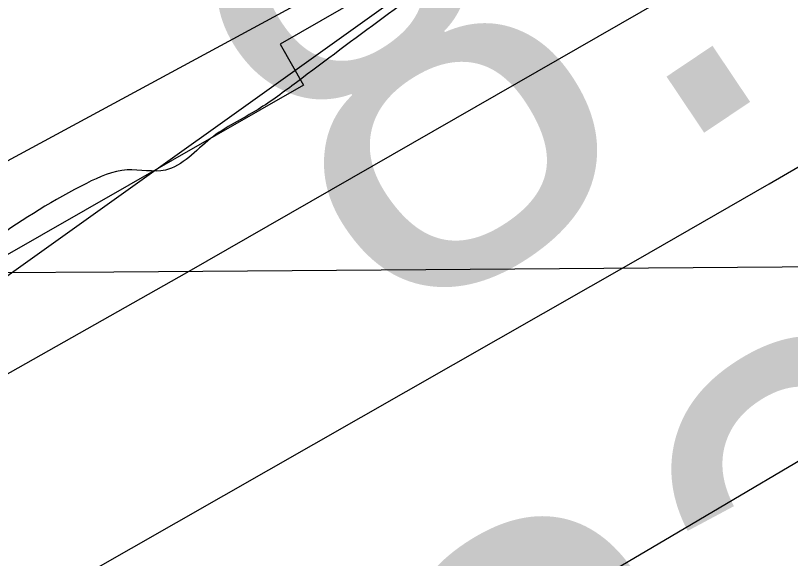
# Model space of a CAD drawing. Extents: x 3445503 to 3483459, y 540493 to 566012.
# Drawn here: x 3477462.8 to 3477582.2, y 552045.2 to 552128.9 of the extents above; entities that cross this region are included whole.
import ezdxf

# ---------------------------------------------------------------- set-up
doc = ezdxf.new("R2010")
doc.units = 0
for name, color, linetype in [('V-GRID-MAJR', 7, 'Continuous'), ('V-RIVR-EDGE', 7, 'Continuous'), ('V-RIVR-RANG', 7, 'Continuous'), ('V-RRAP-FSHR', 7, 'Continuous'), ('V-RRAP-RVMT', 7, 'Continuous'), ('V-TOPO-DPTH', 7, 'Continuous'), ('V-TOPO-MINR', 7, 'Continuous')]:
    doc.layers.add(name, color=color, linetype=linetype)

msp = doc.modelspace()

# ---------------------------------------------------------------- linework, layer by layer
at = {"layer": 'V-GRID-MAJR'}
msp.add_spline([(3449621.526, 551946.219), (3454896.117, 551971.152), (3460170.705, 551996.853), (3465445.288, 552023.321), (3470719.8680000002, 552050.556), (3475994.444, 552078.558), (3481269.015, 552107.327), (3481269.0160000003, 552107.327)], degree=3, dxfattribs=at)
at = {"layer": 'V-RIVR-EDGE'}
msp.add_spline([(3477967.3848833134, 552440.8059690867), (3477956.324274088, 552434.4645256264), (3477946.922800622, 552428.2304005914), (3477938.2208844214, 552423.7327046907), (3477929.172198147, 552419.58349804), (3477921.163822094, 552414.388823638), (3477919.4179374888, 552411.2644546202), (3477918.3664526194, 552407.7907367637), (3477915.2291897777, 552404.3221764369), (3477908.61305155, 552399.8193230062), (3477903.741938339, 552398.0932089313), (3477897.8270765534, 552396.0220439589), (3477895.3893709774, 552394.2899127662), (3477890.1714876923, 552392.9122879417), (3477887.3861524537, 552391.1810163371), (3477883.9004003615, 552387.3656859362), (3477874.497207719, 552380.4363015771), (3477864.3996153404, 552373.8562660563), (3477857.0907965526, 552370.3980207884), (3477852.909785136, 552366.5844095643), (3477848.381144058, 552362.7716579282), (3477844.5451835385, 552357.9142981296), (3477836.8938926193, 552356.5426904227), (3477833.4090001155, 552353.0749896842), (3477830.613349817, 552347.1721621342), (3477822.605833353, 552342.3251173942), (3477810.0688162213, 552333.3176913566), (3477792.657247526, 552321.1936325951), (3477781.52192369, 552316.7019538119), (3477774.9023471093, 552310.8085817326), (3477768.981468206, 552306.3040091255), (3477763.756708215, 552302.1453470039), (3477759.9310627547, 552301.4595431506), (3477756.0985405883, 552297.9927020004), (3477741.122958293, 552286.9055151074), (3477723.7062320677, 552272.6956783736), (3477708.732368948, 552262.3037508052), (3477698.9806870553, 552255.0275963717), (3477689.5869498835, 552251.922138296), (3477683.6652113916, 552247.0699360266), (3477677.043915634, 552240.4813046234), (3477664.1601284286, 552231.8223678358), (3477659.2829980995, 552227.6628461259), (3477652.325247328, 552225.5942599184), (3477646.05759835, 552221.4381765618), (3477633.1695132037, 552211.0410914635), (3477593.4640879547, 552180.5476742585), (3477582.3218874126, 552173.2749581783), (3477570.133359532, 552164.6143022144), (3477532.8716569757, 552138.2864238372), (3477506.055176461, 552118.5377213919), (3477500.1351571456, 552114.3807784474), (3477492.8237595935, 552109.879644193), (3477485.8591321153, 552105.0300206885), (3477479.9494278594, 552105.044633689), (3477473.686936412, 552102.974328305), (3477446.1786349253, 552084.6178636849), (3477429.4631851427, 552072.8397154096), (3477413.0962246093, 552061.4083372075), (3477403.3445427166, 552054.1321827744), (3477399.864807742, 552052.7502600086), (3477395.341324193, 552051.0232863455), (3477385.9467274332, 552047.5701986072), (3477366.105189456, 552036.8426756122), (3477295.433217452, 551995.3016125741), (3477256.0874561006, 551969.6741510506), (3477245.9924424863, 551964.1370045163), (3477236.5866710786, 551956.1647311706), (3477232.406519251, 551952.6987496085), (3477223.3586925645, 551948.89717262), (3477210.8268329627, 551941.975524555), (3477195.5096381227, 551933.3226048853), (3477189.23941038, 551928.1236325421), (3477182.2756424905, 551923.6216386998), (3477175.6646617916, 551921.2045632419), (3477171.836437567, 551919.4758704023), (3477168.3515450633, 551916.0081696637), (3477159.6496288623, 551911.5104737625), (3477143.6328767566, 551901.1211249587), (3477124.4848789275, 551889.6966234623), (3477117.871319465, 551886.2366590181), (3477112.3066661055, 551885.2075234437), (3477107.4346933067, 551883.1337797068), (3477100.8211338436, 551879.6738152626), (3477094.5517656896, 551874.8224725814), (3477091.412783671, 551870.6586529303), (3477085.147713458, 551867.54545856), (3477074.3548617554, 551860.9671422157), (3477058.344126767, 551853.011201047), (3477036.0640236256, 551840.203917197), (3477024.5707550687, 551831.5415420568), (3477014.1263926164, 551825.3099957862), (3477007.5162715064, 551823.2405499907), (3476990.806838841, 551813.8958093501), (3476960.862550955, 551794.5024728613), (3476943.4492630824, 551781.6831547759), (3476927.7818598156, 551771.9882057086), (3476905.500897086, 551758.8332921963), (3476879.0389229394, 551741.8647674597), (3476864.071076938, 551733.9062475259), (3476854.3211142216, 551727.325352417), (3476848.0526056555, 551722.8216393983), (3476839.70175747, 551719.7136025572), (3476833.4427043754, 551719.0338158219), (3476830.31231824, 551718.3462927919), (3476827.173336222, 551714.182473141), (3476822.9949035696, 551711.4117509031), (3476800.371468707, 551700.343474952), (3476764.179302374, 551684.7895373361), (3476719.29037737, 551666.8236817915), (3476694.587181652, 551658.1939710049), (3476687.274064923, 551652.9975774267), (3476681.7085519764, 551651.6208121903), (3476674.7516607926, 551649.8998556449), (3476665.709851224, 551648.5316862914), (3476648.669121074, 551645.7927688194), (3476639.2779626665, 551643.7301997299), (3476627.4490986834, 551639.9354994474), (3476617.009034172, 551635.4421014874), (3476607.2625098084, 551630.2517250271), (3476595.080858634, 551624.3721063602), (3476590.5590942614, 551623.3403920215), (3476578.3920560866, 551623.3704776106), (3476574.5664106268, 551622.6846737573), (3476569.6944378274, 551620.6109300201), (3476563.7744185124, 551616.4539870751), (3476559.595126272, 551613.3356351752), (3476542.5552557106, 551610.944347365), (3476516.4692776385, 551605.4467418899), (3476500.8139086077, 551600.6186080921), (3476493.860455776, 551600.2881701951), (3476490.382439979, 551599.6015067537), (3476484.8160674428, 551597.8771118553), (3476475.769959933, 551594.7707941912), (3476466.7143969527, 551587.8405502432), (3476459.750629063, 551583.3385564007), (3476454.1842565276, 551581.6141615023), (3476446.5243697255, 551576.7662571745), (3476440.255001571, 551571.9149144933), (3476435.0311011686, 551568.1038820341), (3476422.854607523, 551564.3100413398), (3476402.3126526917, 551551.4984595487), (3476381.420489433, 551537.6448483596), (3476372.0198755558, 551531.7583529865), (3476359.8339264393, 551524.140586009), (3476350.7740655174, 551515.4721937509), (3476342.071289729, 551510.6268681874), (3476327.10172455, 551501.9730889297), (3476312.481508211, 551494.0137094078), (3476294.027910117, 551482.2398590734), (3476278.3630856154, 551473.5877989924), (3476258.5155305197, 551460.4268683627), (3476247.7175212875, 551451.7627740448), (3476240.7477362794, 551444.8273725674), (3476231.3445436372, 551437.8979882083), (3476220.5534111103, 551432.0149311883), (3476209.412070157, 551425.0898447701), (3476201.752183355, 551420.2419404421), (3476188.86323862, 551409.4972256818), (3476180.8488454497, 551401.8691436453), (3476169.01310476, 551395.2934060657), (3476157.8666062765, 551386.2825416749), (3476151.592940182, 551379.6930506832), (3476140.805246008, 551375.200512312), (3476129.659607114, 551366.5372775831), (3476121.6409160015, 551357.171047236), (3476113.974152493, 551349.5421056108), (3476103.18130079, 551342.9637892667), (3476089.95590104, 551336.7391197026), (3476064.211535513, 551328.8072470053), (3476038.8070633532, 551317.7458477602), (3476021.0538821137, 551308.0560562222), (3476001.9050246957, 551296.2839250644), (3475987.974050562, 551285.889418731), (3475980.311584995, 551279.9986254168), (3475968.8286314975, 551275.5078062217), (3475961.8691615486, 551272.74396069), (3475958.38169028, 551268.2333709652), (3475953.4976832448, 551261.2928119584), (3475933.6613027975, 551252.651066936), (3475913.8197648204, 551241.923543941), (3475899.54373979, 551232.5727861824), (3475888.3989604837, 551224.2571811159), (3475872.030280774, 551212.1305435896), (3475859.1439148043, 551202.4287178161), (3475843.822422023, 551192.0376498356), (3475828.851137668, 551182.688611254), (3475807.6165022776, 551170.9216376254), (3475790.902771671, 551159.8387486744), (3475778.359737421, 551148.3979150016), (3475750.8454188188, 551127.6080427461), (3475732.386663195, 551113.7484144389), (3475710.1082792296, 551101.6363899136), (3475688.5242950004, 551089.1750165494), (3475657.5457140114, 551073.2605554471), (3475627.610881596, 551057.6911452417), (3475610.205330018, 551048.0004941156), (3475592.8023572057, 551039.3527319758), (3475578.883417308, 551033.8250409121), (3475567.7575489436, 551033.1572884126), (3475559.4084199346, 551030.7445108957), (3475547.22161123, 551022.7791142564), (3475531.193684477, 551007.8705798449), (3475514.128026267, 550995.0504021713), (3475489.7561280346, 550979.8148682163), (3475462.248686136, 550961.8060332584), (3475436.832179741, 550945.8778187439), (3475412.1117922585, 550930.2955147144), (3475404.102556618, 550924.7532106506), (3475394.356891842, 550919.9104638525), (3475383.5657593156, 550914.0274068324), (3475369.9892915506, 550906.4130782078), (3475361.2813582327, 550899.4819746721), (3475348.7563753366, 550895.3413639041), (3475341.099067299, 550891.5363485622), (3475331.346525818, 550883.9125644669), (3475319.5056275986, 550875.251048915), (3475304.183275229, 550864.5123512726), (3475282.257678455, 550854.4852451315), (3475261.025621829, 550843.7611604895), (3475243.971997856, 550835.8077980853), (3475209.5136818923, 550818.5114142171), (3475176.085361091, 550795.9980066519), (3475149.619948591, 550777.6389632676), (3475114.789934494, 550750.6098084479), (3475097.3766466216, 550737.7904903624), (3475087.6146496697, 550726.3427799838), (3475078.202861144, 550715.9370990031), (3475072.9712244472, 550708.9973995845), (3475070.5317996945, 550706.5700090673), (3475067.0529243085, 550705.5357159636), (3475062.1826706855, 550704.1572315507), (3475055.2206219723, 550700.3504970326), (3475048.2534157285, 550694.4579845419), (3475043.3668299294, 550686.4745365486), (3475033.264080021, 550677.8087230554), (3475023.50638101, 550668.099160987), (3475018.97344199, 550662.5482610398), (3475016.528000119, 550657.6874628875), (3475015.1288855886, 550654.2146046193), (3475012.339252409, 550650.7451847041), (3475004.6767868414, 550644.8543913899), (3475000.49319666, 550639.9978911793), (3474998.0511931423, 550636.527611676), (3474987.9467240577, 550627.1665388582), (3474974.703272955, 550613.6416463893), (3474958.329435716, 550599.4292308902), (3474946.4885374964, 550590.7677153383), (3474937.4321149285, 550583.4898417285), (3474926.2856164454, 550574.4789773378), (3474912.7005527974, 550563.388352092), (3474895.6417712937, 550553.3492117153), (3474877.8877304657, 550543.3117905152), (3474859.783481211, 550532.2323399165), (3474849.689327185, 550527.0428230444), (3474846.203575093, 550523.2274926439), (3474838.546267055, 550519.4224773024), (3474826.015267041, 550512.8484588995), (3474803.3961301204, 550503.518331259), (3474763.728526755, 550488.3206191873), (3474757.461737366, 550484.5121654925), (3474754.3296320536, 550483.1293831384), (3474743.1960273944, 550479.3329636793), (3474732.059843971, 550474.4936552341), (3474701.4383481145, 550462.4022608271), (3474681.260355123, 550456.1947830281), (3474669.430631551, 550452.0524530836), (3474656.205231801, 550445.8277835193), (3474651.328101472, 550441.6682618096), (3474649.580497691, 550437.8486334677), (3474646.428621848, 550428.4703688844), (3474639.474309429, 550427.7923013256), (3474629.0385428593, 550425.0370516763), (3474622.08423044, 550424.3589841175), (3474617.2174151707, 550424.3710183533), (3474614.0844502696, 550422.6406063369), (3474611.296536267, 550419.8664457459), (3474606.4228442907, 550417.0974426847), (3474599.8170211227, 550416.7661451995), (3474592.512500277, 550415.0460482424), (3474584.1633712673, 550412.633270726), (3474580.6801979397, 550409.8608293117), (3474579.97806191, 550407.0815111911), (3474579.2707683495, 550402.2164150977), (3474577.524024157, 550398.7444164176), (3474572.3009833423, 550395.2810136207), (3474569.5259631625, 550397.7212979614), (3474568.8350017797, 550399.4611654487), (3474566.39901538, 550398.4242935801), (3474565.003339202, 550396.3419539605), (3474560.8317832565, 550396.3522690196), (3474558.046448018, 550394.620997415), (3474557.349469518, 550393.9274572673), (3474552.8216880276, 550390.4623352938), (3474550.030335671, 550386.2976560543), (3474547.2398429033, 550382.480606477), (3474544.4553672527, 550381.0969645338), (3474541.6777683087, 550382.4943598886), (3474539.93876041, 550382.1510281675), (3474539.237483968, 550379.7193397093), (3474537.4838630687, 550373.4663037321), (3474536.4297994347, 550368.9496968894), (3474533.638447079, 550364.7850176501), (3474528.767333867, 550363.058903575), (3474524.9425479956, 550362.7207293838), (3474521.1297963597, 550367.2493704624), (3474518.3504782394, 550367.9515064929), (3474514.8690240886, 550365.8743244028), (3474513.4733479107, 550363.7919847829), (3474515.539355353, 550355.7913450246), (3474514.1368024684, 550350.9279681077), (3474510.6458928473, 550345.0268597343), (3474504.717277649, 550337.393620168), (3474501.5877511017, 550337.0537268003), (3474494.9827875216, 550337.0700589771), (3474490.1151126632, 550336.7344635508), (3474486.2911863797, 550336.7439190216), (3474483.5049915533, 550334.665017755), (3474481.7616857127, 550332.5835377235), (3474479.668171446, 550329.4600282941), (3474476.1884364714, 550328.0781055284), (3474468.885634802, 550327.0532678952), (3474462.629160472, 550327.4163701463), (3474450.808032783, 550326.750336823), (3474441.4194531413, 550325.7306567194), (3474433.070324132, 550323.3178792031), (3474424.3727058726, 550320.5583316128), (3474416.3677681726, 550316.7541758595), (3474412.183318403, 550311.5500459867), (3474406.9585584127, 550307.3913838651), (3474397.2111744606, 550301.8533777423), (3474391.99586994, 550301.5186419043), (3474386.088744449, 550302.5761438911), (3474381.571278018, 550303.282577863), (3474374.9663144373, 550303.29891004), (3474367.313304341, 550301.232043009), (3474361.396723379, 550298.4656187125), (3474352.692228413, 550292.9250338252), (3474347.1249962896, 550290.8530092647), (3474344.6941674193, 550291.9019153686), (3474343.6555763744, 550293.6426424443), (3474340.8745390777, 550293.6495191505), (3474339.4754245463, 550290.1766608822), (3474332.171763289, 550288.804193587), (3474327.3015096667, 550287.4257091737), (3474316.868321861, 550285.713348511), (3474310.6084091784, 550284.6859321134), (3474304.3545136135, 550286.0919233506), (3474293.2303644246, 550286.119430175), (3474261.933379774, 550282.0252371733), (3474232.365087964, 550274.1028199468), (3474219.840105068, 550269.962209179), (3474206.624160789, 550267.5614658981), (3474200.707579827, 550264.7950416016), (3474193.397901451, 550260.9891666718), (3474172.5229299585, 550254.0881487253), (3474156.866701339, 550248.9123852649), (3474145.3846074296, 550244.7691957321), (3474138.0800865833, 550243.0490987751), (3474131.475123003, 550243.0654309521), (3474123.8212533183, 550240.6509342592), (3474116.8617833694, 550237.8870887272), (3474100.516312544, 550235.1464520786), (3474090.0865630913, 550234.8246100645), (3474081.393242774, 550233.8032107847), (3474068.173860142, 550230.0119488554), (3474051.4764617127, 550225.5340234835), (3474039.295670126, 550220.0020344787), (3474031.2976091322, 550218.9789160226), (3474029.5560224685, 550217.5926953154), (3474028.8504480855, 550213.4228585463), (3474027.1131593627, 550213.77478615), (3474025.036836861, 550217.603869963), (3474021.9098890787, 550218.3068655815), (3474017.0361971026, 550215.53786252), (3474014.6010702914, 550214.8486203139), (3474009.387484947, 550215.2091437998), (3474003.125853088, 550213.4864680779), (3473996.173259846, 550213.5036598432), (3473986.43791013, 550212.8324689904), (3473971.4812387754, 550209.3931346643), (3473947.8217916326, 550201.1084747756), (3473927.9965858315, 550196.985915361), (3473915.481058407, 550196.6692308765), (3473910.9584344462, 550195.2898868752), (3473900.519229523, 550191.1441185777), (3473896.3399372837, 550188.0257666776), (3473890.081743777, 550187.6936096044), (3473880.6914449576, 550185.9786701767), (3473877.557620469, 550183.9006284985), (3473876.1593655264, 550180.7753998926), (3473870.9371843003, 550177.6596267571), (3473863.28589338, 550176.2880190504), (3473852.851845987, 550174.2280287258), (3473846.584197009, 550170.071945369), (3473843.4469341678, 550166.6033850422), (3473829.887658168, 550165.9416496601), (3473817.364394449, 550162.4962982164), (3473797.202733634, 550162.8937839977), (3473790.9393825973, 550160.4758489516), (3473774.2359670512, 550153.5645159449), (3473761.365933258, 550150.4676537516), (3473751.280375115, 550148.7544335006), (3473741.5476041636, 550149.1261316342), (3473732.1598841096, 550148.454081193), (3473721.729275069, 550147.7846095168), (3473708.5133307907, 550145.3838662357), (3473703.986408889, 550142.266373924), (3473699.8036782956, 550137.7575033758), (3473693.194416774, 550136.035687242), (3473684.503675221, 550136.0571769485), (3473676.5099121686, 550136.7722068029), (3473667.814872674, 550135.055548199), (3473650.414478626, 550127.4506750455), (3473634.408041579, 550121.2328821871), (3473613.526193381, 550111.5508269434), (3473599.600376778, 550103.2420985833), (3473599.594359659, 550100.8086909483), (3473599.5814658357, 550095.5942460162), (3473597.494828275, 550095.2517738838), (3473595.7566799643, 550095.256071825), (3473589.510520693, 550099.7907300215), (3473582.56308498, 550101.8936997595), (3473571.0870081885, 550100.1839178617), (3473560.30189278, 550096.7342684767), (3473548.8086242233, 550088.071893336), (3473541.4937883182, 550082.1802404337), (3473536.968585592, 550079.7580074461), (3473530.7095324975, 550079.0782207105), (3473522.3793144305, 550084.3132957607), (3473518.5588265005, 550085.7132698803), (3473509.867225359, 550085.3871299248), (3473487.609471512, 550081.6182172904), (3473463.9594798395, 550077.1574836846), (3473450.746973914, 550076.1472590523), (3473424.3279791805, 550076.5602174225), (3473415.2904675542, 550076.9301963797), (3473413.20039164, 550075.1972055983), (3473411.1094561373, 550073.1165851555), (3473410.044217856, 550064.0807927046), (3473387.095502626, 550062.0517475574), (3473385.3573543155, 550062.0560454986), (3473385.029495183, 550070.052387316), (3473384.336814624, 550071.0969954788), (3473381.21072643, 550072.1476207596), (3473364.172575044, 550070.4515922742), (3473359.2988830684, 550067.6825892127), (3473346.088955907, 550067.7152535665), (3473344.347369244, 550066.3290328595), (3473345.0245772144, 550059.0270907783), (3473343.6306202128, 550057.6400104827), (3473340.5079703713, 550060.081154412), (3473338.0840182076, 550063.9110978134), (3473333.2163433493, 550063.575502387), (3473315.824545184, 550059.4469258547), (3473309.9062450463, 550055.9852422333), (3473306.770701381, 550053.2119412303), (3473302.2523753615, 550053.57074554), (3473296.6954582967, 550055.6702769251), (3473292.871532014, 550055.6797323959), (3473289.7351287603, 550052.5588017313), (3473286.6013042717, 550050.4807600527), (3473283.1284460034, 550051.8798745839), (3473279.3070984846, 550052.9322190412), (3473267.4816728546, 550050.5280374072)], degree=3, dxfattribs=at)
at = {"layer": 'V-RRAP-FSHR'}
msp.add_lwpolyline([(3479130.969, 553082.401), (3478816.881, 552888.5970000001), (3478576.85, 552763.205), (3478449.311, 552707.954), (3478289.8170000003, 552621.3640000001), (3478136.845, 552538.512), (3478008.2, 552474.97), (3477863.944, 552377.387), (3477688.914, 552251.158), (3477457.69, 552085.964), (3477224.473, 551942.407), (3476936.077, 551774.99), (3476793.745, 551715.647), (3476544.508, 551605.223), (3476233.506, 551453.813), (3476127.0130000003, 551390.08), (3475971.2770000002, 551277.253), (3475776.395, 551142.969), (3475474.3680000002, 550957.359), (3475375.893, 550912.962), (3475167.399, 550795.536), (3475098.0700000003, 550737.654), (3475020.515, 550657.755), (3474949.56, 550594.009)], dxfattribs=at)
at = {"layer": 'V-RRAP-RVMT'}
for p, q in [((3477631.6930000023, 552197.8180000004), (3477503.5330000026, 552124.4600000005)), ((3477503.5330000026, 552124.4600000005), (3477507.1390000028, 552118.1250000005)), ((3477507.1390000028, 552118.1250000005), (3477391.6100000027, 552052.0080000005))]:
    msp.add_line(p, q, dxfattribs=at)
at = {"layer": 'V-TOPO-DPTH'}
msp.add_lwpolyline([(3476712.262990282, 551679.4252794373), (3477303.2532868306, 551987.5436551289), (3477350.0859643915, 552012.3204214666), (3477396.7142993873, 552037.4706335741), (3477443.0361205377, 552063.1810143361), (3477489.1535991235, 552089.2648408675), (3477568.6230179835, 552134.8466963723), (3477574.8365832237, 552138.446580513), (3477581.028958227, 552142.08220087), (3477587.189547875, 552145.7714255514), (3477593.3289472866, 552149.4963864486), (3478365.6917501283, 552622.710065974), (3478373.2902029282, 552627.2974159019), (3478380.927645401, 552631.8178979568), (3478388.623572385, 552636.2380782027), (3478396.358489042, 552640.5913905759), (3478404.129474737, 552644.8820793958), (3478411.909547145, 552649.1561649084)], dxfattribs=at)
at = {"layer": 'V-TOPO-MINR'}
for points in [[(3476439.644443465, 551542.8067751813), (3476532.854356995, 551598.902260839), (3476539.4098012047, 551602.8125533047), (3476545.985353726, 551606.6884237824), (3476552.591068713, 551610.5126612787), (3476559.2168920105, 551614.3024767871), (3476636.90012209, 551658.3325062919), (3476682.4588426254, 551683.9738767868), (3476728.1191530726, 551709.4317431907), (3476773.931848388, 551734.6143534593), (3476819.846133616, 551759.6134596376), (3477524.7411140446, 552140.6645260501), (3477545.6676822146, 552152.0821046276), (3477566.534219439, 552163.6073800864), (3477587.3107102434, 552175.2942008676), (3477608.027170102, 552187.0887185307), (3477628.6556696, 552199.0367483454), (3477649.226934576, 552211.0817378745), (3477669.712347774, 552223.2721669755), (3477690.1405264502, 552235.5595557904), (3478387.127535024, 552658.1612868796), (3478393.8592520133, 552662.2307787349), (3478400.5980854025, 552666.2884165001), (3478407.347593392, 552670.3282731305)], [(3476712.262990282, 551679.4252794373), (3477303.2532868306, 551987.5436551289), (3477350.0859643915, 552012.3204214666), (3477396.7142993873, 552037.4706335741), (3477443.0361205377, 552063.1810143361), (3477489.1535991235, 552089.2648408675), (3477568.6230179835, 552134.8466963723), (3477574.8365832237, 552138.446580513), (3477581.028958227, 552142.08220087), (3477587.189547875, 552145.7714255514), (3477593.3289472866, 552149.4963864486), (3478365.6917501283, 552622.710065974), (3478373.2902029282, 552627.2974159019), (3478380.927645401, 552631.8178979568), (3478388.623572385, 552636.2380782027), (3478396.358489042, 552640.5913905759), (3478404.129474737, 552644.8820793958), (3478411.909547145, 552649.1561649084)], [(3476602.0785296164, 551563.1561039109), (3476624.3420642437, 551574.9468855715), (3476796.5345028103, 551665.8413738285), (3476904.622543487, 551723.5736259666), (3477012.326941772, 551782.0048729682), (3477119.4558764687, 551841.4846122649), (3477226.2011687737, 551901.663346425), (3477558.3669956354, 552091.0675181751), (3477578.9298384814, 552102.8932841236), (3477599.4337076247, 552114.8195842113), (3477619.849116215, 552126.8966855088), (3477640.205551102, 552139.0743209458), (3477870.3451430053, 552277.9027604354), (3477964.219104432, 552334.3523720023), (3478058.197530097, 552390.6269749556), (3478152.33265212, 552446.6390649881), (3478246.57223838, 552502.4761464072), (3478389.662801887, 552586.9879359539), (3478412.4600235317, 552600.3956767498)], [(3477235.8186064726, 551855.452614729), (3477563.8141949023, 552048.6016308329), (3477592.523413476, 552065.5388397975), (3477621.214468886, 552082.5067048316), (3477649.8782795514, 552099.5205539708), (3477678.5239270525, 552116.5650591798), (3477707.131909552, 552133.6724658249), (3477735.707835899, 552150.8330838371), (3477764.2356780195, 552168.0735188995), (3477792.731463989, 552185.3671653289), (3478434.9275535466, 552576.3352036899)]]:
    msp.add_lwpolyline(points, dxfattribs=at)

# ---------------------------------------------------------------- texts
at = {"layer": 'V-RIVR-RANG'}
for s, p in [('8.4', (3477520.739939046, 552078.4691700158)), ('22.7', (3477549.062991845, 551977.0499006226))]:
    msp.add_text(s, height=67, rotation=33.85832571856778, dxfattribs=at).set_placement(p)

doc.saveas('drawing.dxf')
